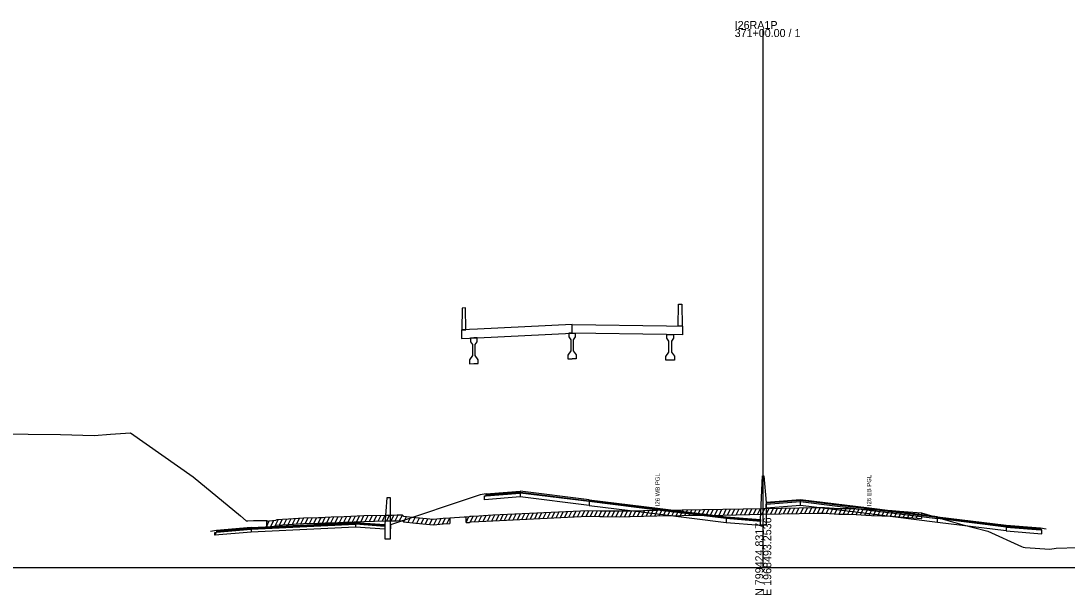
# Model space of a CAD drawing. Extents: x 1017 to 19997, y -1947 to 50737.
# Drawn here: x 14340.3 to 14706.3, y 20990.3 to 21191.2 of the extents above; entities that cross this region are included whole.
import ezdxf

# ---------------------------------------------------------------- set-up
doc = ezdxf.new("R2010")
doc.units = 0
for name, color, linetype in [('RD_GPK_XS_Cell', 7, 'Continuous'), ('RD_XS_Base', 7, 'Continuous'), ('RD_XS_ExGround', 7, 'Continuous'), ('RD_XS_ExPaveRet', 7, 'Continuous'), ('RD_XS_Greenside', 7, 'Continuous'), ('RD_XS_MedBWall', 7, 'Continuous'), ('RD_XS_Pave', 7, 'Continuous'), ('RD_XS_PaveOvlay', 7, 'Continuous'), ('RD_XS_TX_Notes', 7, 'Continuous')]:
    doc.layers.add(name, color=color, linetype=linetype)

msp = doc.modelspace()

# ---------------------------------------------------------------- linework, layer by layer
at = {"layer": 'RD_GPK_XS_Cell'}
for p, q in [((14600, 21000), (14600, 21188.36)), ((14000, 21000), (14600, 21000)), ((14600, 21000), (15200, 21000))]:
    msp.add_line(p, q, dxfattribs=at)
at = {"layer": 'RD_XS_Base'}
for points in [[(14502.5, 21024.99), (14503, 21025.03), (14515, 21025.98)], [(14502.5, 21023.65), (14502.5, 21024.99)], [(14515, 21024.64), (14502.5, 21023.65)], [(14515, 21025.98), (14515, 21024.64)], [(14539.05, 21021.66), (14515, 21024.64)], [(14539.05, 21023), (14539.05, 21021.66)], [(14613, 21021.67), (14613, 21023.01)], [(14539.05, 21021.66), (14563, 21018.7), (14587, 21015.72)], [(14601, 21020.73), (14601, 21022.07)], [(14613, 21021.67), (14601, 21020.73)], [(14660.95, 21015.72), (14637, 21018.7), (14613, 21021.67)], [(14599, 21016.11), (14587, 21017.06)], [(14587, 21017.06), (14587, 21015.72)], [(14587, 21015.72), (14599, 21014.77)], [(14599, 21014.77), (14599, 21016.11)], [(14660.95, 21015.72), (14660.95, 21017.06)], [(14685, 21012.74), (14660.95, 21015.72)], [(14408.15, 21011.23), (14408.66, 21012.28), (14420.84, 21013.34)], [(14408.15, 21012.23), (14408.66, 21012.28), (14420.84, 21013.34)], [(14420.84, 21012.34), (14408.15, 21011.23)], [(14408.15, 21011.23), (14408.15, 21012.23)], [(14457.4, 21014.08), (14445.21, 21013.5), (14420.84, 21012.34)], [(14420.84, 21013.34), (14420.84, 21012.34)], [(14457.4, 21015.08), (14457.4, 21014.08)], [(14467.55, 21013.36), (14457.4, 21014.08)], [(14467.55, 21014.37), (14467.55, 21013.37)], [(14469.55, 21014.83), (14469.55, 21013.49)], [(14685, 21014.08), (14685, 21012.74)], [(14697.5, 21013.09), (14697, 21013.13), (14685, 21014.08)], [(14685, 21012.74), (14697.5, 21011.75)], [(14697.5, 21011.75), (14697.5, 21013.09)]]:
    msp.add_lwpolyline(points, dxfattribs=at)
at = {"layer": 'RD_XS_ExGround'}
msp.add_lwpolyline([(14329.73, 21046.79), (14342.81, 21046.57), (14354.12, 21046.45), (14365.88, 21046.2), (14371.62, 21046.65), (14378.62, 21047.04), (14400.52, 21031.63), (14417.09, 21018.07), (14419.07, 21016.32), (14419.64, 21016.33), (14421.64, 21016.35), (14426.27, 21016.4), (14426.57, 21016.18), (14427.05, 21016.24), (14429.54, 21016.54), (14429.76, 21016.8), (14433.88, 21017.02), (14439.1, 21017.32), (14444.38, 21017.47), (14445.79, 21017.5), (14446.69, 21017.54), (14448.84, 21017.63), (14453.33, 21017.82), (14460.24, 21018.1), (14467.68, 21018.25), (14470.17, 21018.31), (14471.89, 21018.34), (14473.65, 21018.38), (14474.19, 21017.97), (14478.45, 21017.46), (14484.58, 21016.9), (14488.02, 21017.21), (14490.35, 21017.34), (14495.31, 21017.68), (14496.03, 21017.72), (14497.26, 21017.75), (14497.44, 21017.94), (14497.78, 21017.95), (14500.47, 21018.03), (14505.36, 21018.33), (14538.62, 21019.89), (14542.86, 21019.84), (14544.24, 21019.78), (14549.85, 21019.73), (14553.42, 21019.84), (14562.76, 21019.98), (14571.65, 21020.15), (14585.88, 21020.32), (14600, 21020.59), (14618.89, 21020.94), (14619.31, 21020.95), (14620.14, 21020.98), (14621.44, 21020.92), (14626.44, 21020.64), (14629.7, 21020.56), (14632.48, 21020.47), (14635.87, 21020.29), (14636.82, 21020.24), (14637.88, 21020.2), (14645.07, 21019.88), (14647.61, 21019.7), (14655.37, 21019.06), (14661.26, 21017.35), (14669.41, 21015.02), (14678.53, 21012.64), (14690.34, 21007.36), (14690.98, 21007.09), (14691.62, 21006.95), (14700.27, 21006.41), (14702.52, 21006.74), (14710.08, 21006.92)], dxfattribs=at)
at = {"layer": 'RD_XS_ExPaveRet'}
for p, q in [((14514.03, 21016.73), (14515.05, 21018.78)), ((14515.53, 21016.8), (14516.55, 21018.85)), ((14517.03, 21016.87), (14518.05, 21018.92)), ((14518.53, 21016.94), (14519.55, 21018.99)), ((14520.03, 21017.01), (14521.05, 21019.06)), ((14521.53, 21017.08), (14522.55, 21019.13)), ((14523.03, 21017.15), (14524.05, 21019.2)), ((14524.53, 21017.22), (14525.55, 21019.27)), ((14526.03, 21017.3), (14527.05, 21019.34)), ((14527.53, 21017.37), (14528.55, 21019.41)), ((14529.03, 21017.44), (14530.05, 21019.48)), ((14530.53, 21017.51), (14531.55, 21019.55)), ((14532.03, 21017.58), (14533.05, 21019.62)), ((14533.53, 21017.65), (14534.55, 21019.7)), ((14535.03, 21017.72), (14536.05, 21019.77)), ((14536.53, 21017.79), (14537.55, 21019.84)), ((14538.03, 21017.86), (14539.04, 21019.88)), ((14539.53, 21017.88), (14540.52, 21019.86)), ((14541.03, 21017.86), (14542.02, 21019.85)), ((14542.53, 21017.84), (14543.51, 21019.81)), ((14544.03, 21017.79), (14545.02, 21019.77)), ((14545.53, 21017.77), (14546.52, 21019.76)), ((14547.03, 21017.76), (14548.02, 21019.75)), ((14548.53, 21017.75), (14549.52, 21019.74)), ((14550.03, 21017.74), (14551.04, 21019.77)), ((14551.53, 21017.79), (14552.54, 21019.82)), ((14553.03, 21017.83), (14554.04, 21019.85)), ((14554.53, 21017.86), (14555.53, 21019.88)), ((14556.03, 21017.88), (14557.03, 21019.9)), ((14557.53, 21017.9), (14558.53, 21019.92)), ((14559.03, 21017.93), (14560.03, 21019.94)), ((14560.53, 21017.95), (14561.53, 21019.96)), ((14562.03, 21017.97), (14563.03, 21019.99)), ((14563.53, 21017.99), (14564.54, 21020.01)), ((14565.03, 21018.02), (14566.04, 21020.04)), ((14566.53, 21018.05), (14567.54, 21020.07)), ((14568.03, 21018.08), (14569.04, 21020.1)), ((14569.53, 21018.11), (14570.54, 21020.13)), ((14571.03, 21018.14), (14572.03, 21020.16)), ((14572.53, 21018.16), (14573.53, 21020.18)), ((14574.03, 21018.18), (14575.03, 21020.19)), ((14575.53, 21018.2), (14576.53, 21020.21)), ((14577.03, 21018.22), (14578.03, 21020.23)), ((14578.53, 21018.23), (14579.53, 21020.25)), ((14580.03, 21018.25), (14581.03, 21020.26)), ((14581.53, 21018.27), (14582.53, 21020.28)), ((14583.03, 21018.29), (14584.03, 21020.3)), ((14584.53, 21018.3), (14585.53, 21020.32)), ((14586.03, 21018.32), (14587.03, 21020.34)), ((14587.53, 21018.35), (14588.53, 21020.37)), ((14589.03, 21018.38), (14590.03, 21020.4)), ((14590.53, 21018.41), (14591.53, 21020.43)), ((14592.03, 21018.44), (14593.03, 21020.45)), ((14593.53, 21018.46), (14594.53, 21020.48)), ((14595.03, 21018.49), (14596.03, 21020.51)), ((14596.53, 21018.52), (14597.53, 21020.54)), ((14598.03, 21018.55), (14599.03, 21020.57)), ((14599.53, 21018.58), (14600.53, 21020.6)), ((14600, 21018.59), (14618.89, 21018.94)), ((14601.03, 21018.6), (14602.03, 21020.62)), ((14602.53, 21018.63), (14603.53, 21020.65)), ((14604.03, 21018.66), (14605.03, 21020.68)), ((14605.53, 21018.69), (14606.53, 21020.71)), ((14607.03, 21018.72), (14608.03, 21020.74)), ((14608.53, 21018.75), (14609.53, 21020.76)), ((14610.03, 21018.77), (14611.03, 21020.79)), ((14611.53, 21018.8), (14612.53, 21020.82)), ((14613.03, 21018.83), (14614.03, 21020.85)), ((14614.53, 21018.86), (14615.53, 21020.88)), ((14616.03, 21018.89), (14617.03, 21020.9)), ((14617.53, 21018.91), (14618.53, 21020.93)), ((14618.89, 21018.94), (14619.31, 21018.95)), ((14619.03, 21018.94), (14620.04, 21020.98)), ((14619.31, 21018.95), (14620.14, 21018.98)), ((14620.14, 21018.98), (14621.44, 21018.92)), ((14620.53, 21018.96), (14621.5, 21020.91)), ((14621.44, 21018.92), (14626.44, 21018.64)), ((14622.03, 21018.88), (14623, 21020.83)), ((14623.53, 21018.8), (14624.5, 21020.75)), ((14625.03, 21018.72), (14626, 21020.67)), ((14626.53, 21018.64), (14627.51, 21020.62)), ((14628.03, 21018.6), (14629.01, 21020.58)), ((14629.53, 21018.57), (14630.51, 21020.53)), ((14631.03, 21018.52), (14632.01, 21020.48)), ((14632.53, 21018.47), (14633.5, 21020.42)), ((14634.03, 21018.39), (14635, 21020.34)), ((14635.53, 21018.31), (14636.5, 21020.26)), ((14637.03, 21018.23), (14638.01, 21020.19)), ((14638.53, 21018.17), (14639.5, 21020.13)), ((14640.03, 21018.11), (14641, 21020.06)), ((14641.53, 21018.04), (14642.5, 21020)), ((14643.03, 21017.97), (14644, 21019.93)), ((14644.53, 21017.91), (14645.5, 21019.85)), ((14646.03, 21017.82), (14646.99, 21019.75)), ((14647.53, 21017.71), (14648.49, 21019.63)), ((14649.03, 21017.59), (14649.99, 21019.51)), ((14650.53, 21017.46), (14651.49, 21019.38)), ((14652.03, 21017.34), (14652.99, 21019.26)), ((14653.53, 21017.22), (14654.49, 21019.14)), ((14655.37, 21019.06), (14655.37, 21017.06)), ((14426.27, 21014.4), (14426.27, 21016.4)), ((14426.27, 21014.4), (14427.2, 21016.26)), ((14427.77, 21014.33), (14428.83, 21016.46)), ((14429.27, 21014.51), (14430.43, 21016.84)), ((14430.77, 21014.86), (14431.8, 21016.91)), ((14432.27, 21014.94), (14433.3, 21016.99)), ((14433.77, 21015.02), (14434.8, 21017.08)), ((14433.88, 21015.02), (14439.1, 21015.32)), ((14435.27, 21015.1), (14436.3, 21017.16)), ((14436.77, 21015.19), (14437.8, 21017.25)), ((14438.27, 21015.27), (14439.3, 21017.33)), ((14439.1, 21015.32), (14444.38, 21015.47)), ((14439.77, 21015.34), (14440.78, 21017.37)), ((14441.27, 21015.38), (14442.28, 21017.41)), ((14442.77, 21015.42), (14443.78, 21017.45)), ((14444.27, 21015.47), (14445.28, 21017.49)), ((14444.38, 21015.47), (14445.79, 21015.5)), ((14445.77, 21015.5), (14446.79, 21017.55)), ((14445.79, 21015.5), (14446.69, 21015.54)), ((14446.69, 21015.54), (14448.84, 21015.63)), ((14447.27, 21015.56), (14448.29, 21017.61)), ((14448.77, 21015.63), (14449.79, 21017.67)), ((14448.84, 21015.63), (14453.33, 21015.82)), ((14450.27, 21015.69), (14451.29, 21017.74)), ((14451.77, 21015.76), (14452.79, 21017.8)), ((14453.27, 21015.82), (14454.29, 21017.86)), ((14453.33, 21015.82), (14460.24, 21016.1)), ((14454.77, 21015.88), (14455.79, 21017.92)), ((14456.27, 21015.94), (14457.29, 21017.98)), ((14457.77, 21016), (14458.79, 21018.04)), ((14459.27, 21016.06), (14460.29, 21018.1)), ((14460.24, 21016.1), (14467.68, 21016.25)), ((14460.77, 21016.11), (14461.78, 21018.13)), ((14462.27, 21016.14), (14463.28, 21018.16)), ((14463.77, 21016.17), (14464.78, 21018.19)), ((14465.27, 21016.2), (14466.28, 21018.22)), ((14466.77, 21016.23), (14467.78, 21018.25)), ((14467.68, 21016.25), (14470.17, 21016.31)), ((14468.27, 21016.27), (14469.28, 21018.29)), ((14469.77, 21016.3), (14470.78, 21018.32)), ((14470.17, 21016.31), (14471.89, 21016.34)), ((14471.27, 21016.33), (14472.28, 21018.35)), ((14471.89, 21016.34), (14473.65, 21016.38)), ((14472.77, 21016.36), (14473.74, 21018.31)), ((14473.65, 21016.38), (14474.19, 21015.97)), ((14474.19, 21015.97), (14478.45, 21015.46)), ((14474.27, 21015.96), (14475.21, 21017.84)), ((14475.77, 21015.78), (14476.71, 21017.67)), ((14477.27, 21015.6), (14478.21, 21017.49)), ((14478.45, 21015.46), (14484.58, 21014.9)), ((14478.77, 21015.43), (14479.73, 21017.34)), ((14480.27, 21015.29), (14481.23, 21017.21)), ((14481.77, 21015.16), (14482.73, 21017.07)), ((14483.27, 21015.02), (14484.23, 21016.93)), ((14484.58, 21014.9), (14488.02, 21015.21)), ((14484.77, 21014.92), (14485.82, 21017.01)), ((14486.27, 21015.05), (14487.32, 21017.14)), ((14487.77, 21015.19), (14488.8, 21017.25)), ((14488.02, 21015.21), (14490.35, 21015.34)), ((14489.27, 21015.28), (14490.3, 21017.34)), ((14490.35, 21017.34), (14490.35, 21015.34)), ((14496.03, 21015.72), (14497.04, 21017.75)), ((14496.03, 21015.72), (14496.03, 21017.72)), ((14496.03, 21015.72), (14497.26, 21015.75)), ((14497.26, 21015.75), (14497.44, 21015.94)), ((14497.44, 21015.94), (14497.78, 21015.95)), ((14497.53, 21015.94), (14498.54, 21017.97)), ((14497.78, 21015.95), (14500.47, 21016.03)), ((14499.03, 21015.99), (14500.04, 21018.02)), ((14500.47, 21016.03), (14505.36, 21016.33)), ((14500.53, 21016.04), (14501.56, 21018.1)), ((14502.03, 21016.13), (14503.06, 21018.19)), ((14503.53, 21016.22), (14504.56, 21018.28)), ((14505.03, 21016.31), (14506.05, 21018.36)), ((14505.36, 21016.33), (14538.62, 21017.89)), ((14506.53, 21016.38), (14507.55, 21018.43)), ((14508.03, 21016.45), (14509.05, 21018.5)), ((14509.53, 21016.52), (14510.55, 21018.57)), ((14511.03, 21016.59), (14512.05, 21018.64)), ((14512.53, 21016.66), (14513.55, 21018.71)), ((14538.62, 21017.89), (14542.86, 21017.84)), ((14542.86, 21017.84), (14544.24, 21017.78)), ((14544.24, 21017.78), (14549.85, 21017.73)), ((14549.85, 21017.73), (14553.42, 21017.84)), ((14553.42, 21017.84), (14562.76, 21017.98)), ((14562.76, 21017.98), (14571.65, 21018.15)), ((14571.65, 21018.15), (14585.88, 21018.32)), ((14585.88, 21018.32), (14600, 21018.59)), ((14626.44, 21018.64), (14629.7, 21018.56)), ((14629.7, 21018.56), (14632.48, 21018.47)), ((14632.48, 21018.47), (14635.87, 21018.29)), ((14635.87, 21018.29), (14636.82, 21018.24)), ((14636.82, 21018.24), (14637.88, 21018.2)), ((14637.88, 21018.2), (14645.07, 21017.88)), ((14645.07, 21017.88), (14647.61, 21017.7)), ((14647.61, 21017.7), (14655.37, 21017.06)), ((14426.27, 21014.4), (14426.57, 21014.18)), ((14426.57, 21014.18), (14427.05, 21014.24)), ((14427.05, 21014.24), (14429.54, 21014.54)), ((14429.54, 21014.54), (14429.76, 21014.8)), ((14429.76, 21014.8), (14433.88, 21015.02))]:
    msp.add_line(p, q, dxfattribs=at)
at = {"layer": 'RD_XS_Greenside'}
for points in [[(14501, 21025.38), (14469.55, 21014.89)], [(14503, 21025.7), (14501, 21025.38)], [(14408.66, 21012.91), (14406.63, 21012.58)], [(14697, 21013.79), (14699, 21013.46)]]:
    msp.add_lwpolyline(points, dxfattribs=at)
at = {"layer": 'RD_XS_MedBWall'}
for points in [[(14599, 21016.77), (14599.75, 21032.06), (14600.25, 21032.06), (14601, 21022.72)], [(14469.55, 21024.34), (14468.3, 21024.34), (14467.55, 21015)], [(14469.55, 21010.04), (14469.55, 21024.34)], [(14601, 21022.72), (14601, 21014.77)], [(14599, 21014.77), (14599, 21016.77)], [(14467.55, 21015), (14467.55, 21010.04)], [(14601, 21014.77), (14599, 21014.77)], [(14467.55, 21010.04), (14469.55, 21010.04)]]:
    msp.add_lwpolyline(points, dxfattribs=at)
at = {"layer": 'RD_XS_Pave'}
for points in [[(14515, 21026.32), (14539.05, 21023.34)], [(14515, 21025.98), (14515, 21026.32)], [(14515, 21025.98), (14503, 21025.03)], [(14503, 21025.03), (14503, 21025.36)], [(14539.05, 21023), (14515, 21025.98)], [(14539.05, 21023.34), (14539.05, 21023)], [(14587, 21017.06), (14563, 21020.04), (14539.05, 21023)], [(14613, 21023.35), (14601, 21022.41)], [(14601, 21022.07), (14613, 21023.01)], [(14613, 21023.01), (14613, 21023.35)], [(14660.95, 21017.4), (14637, 21020.37), (14613, 21023.35)], [(14613, 21023.01), (14637, 21020.04), (14660.95, 21017.06)], [(14601, 21022.41), (14601, 21022.07)], [(14457.4, 21015.4), (14445.21, 21014.82), (14420.84, 21013.66)], [(14457.4, 21015.08), (14457.4, 21015.4)], [(14457.4, 21015.4), (14467.55, 21014.68)], [(14469.55, 21014.83), (14469.55, 21015.17)], [(14587, 21017.4), (14587, 21017.06)], [(14587, 21017.4), (14599, 21016.45)], [(14599, 21016.45), (14599, 21016.11)], [(14660.95, 21017.4), (14685, 21014.42)], [(14660.95, 21017.06), (14660.95, 21017.4)], [(14685, 21014.08), (14660.95, 21017.06)], [(14420.84, 21013.66), (14408.66, 21012.6)], [(14408.66, 21012.28), (14420.84, 21013.34)], [(14408.66, 21012.6), (14408.66, 21012.28)], [(14420.84, 21013.34), (14445.21, 21014.5), (14457.4, 21015.08)], [(14420.84, 21013.66), (14420.84, 21013.34)], [(14467.55, 21014.36), (14457.4, 21015.08)], [(14467.55, 21014.68), (14467.55, 21014.36)], [(14467.55, 21014.68), (14467.55, 21014.37)], [(14685, 21014.42), (14685, 21014.08)], [(14685, 21014.08), (14697, 21013.13)], [(14697, 21013.13), (14697, 21013.46)]]:
    msp.add_lwpolyline(points, dxfattribs=at)
at = {"layer": 'RD_XS_PaveOvlay'}
for points in [[(14570.27, 21084.44), (14570.39, 21092.07), (14571.53, 21092.08), (14571.65, 21084.42)], [(14495.91, 21083.14), (14495.79, 21090.77), (14494.65, 21090.74), (14494.53, 21083.08)], [(14533.09, 21084.97), (14500.04, 21083.35), (14494.42, 21083.07)], [(14533.09, 21081.97), (14533.09, 21084.97)], [(14533.09, 21084.97), (14566.14, 21084.53), (14571.76, 21084.41)], [(14494.42, 21083.07), (14494.42, 21080.07)], [(14494.42, 21080.07), (14500.04, 21080.35), (14533.09, 21081.97)], [(14494.53, 21083.08), (14495.91, 21083.14)], [(14533.09, 21081.97), (14531.94, 21081.91)], [(14531.94, 21081.91), (14531.94, 21080.61)], [(14533.09, 21081.97), (14534.24, 21081.96)], [(14571.76, 21081.41), (14566.14, 21081.53), (14533.09, 21081.97)], [(14534.24, 21081.96), (14534.24, 21080.66)], [(14566.31, 21081.52), (14567.46, 21081.5), (14568.61, 21081.48)], [(14566.31, 21080.16), (14566.31, 21081.52)], [(14568.61, 21081.48), (14568.61, 21080.18)], [(14571.65, 21084.42), (14570.27, 21084.44)], [(14571.76, 21084.41), (14571.76, 21081.41)], [(14499.87, 21080.34), (14498.72, 21080.28), (14497.57, 21080.22)], [(14497.57, 21080.22), (14497.57, 21078.93)], [(14497.57, 21078.93), (14498.26, 21077.94)], [(14498.26, 21077.94), (14498.26, 21074.11)], [(14499.18, 21077.96), (14499.87, 21078.97)], [(14499.18, 21074.12), (14499.18, 21077.96)], [(14499.87, 21078.97), (14499.87, 21080.34)], [(14531.94, 21080.61), (14532.63, 21079.63)], [(14532.63, 21079.63), (14532.63, 21075.79)], [(14534.24, 21080.66), (14533.55, 21079.64)], [(14533.55, 21079.64), (14533.55, 21075.81)], [(14567, 21079.16), (14566.31, 21080.16)], [(14567, 21075.33), (14567, 21079.16)], [(14568.61, 21080.18), (14567.92, 21079.17)], [(14567.92, 21079.17), (14567.92, 21075.34)], [(14498.26, 21074.11), (14497.23, 21072.59)], [(14500.21, 21072.64), (14499.18, 21074.12)], [(14532.63, 21075.79), (14531.6, 21074.27)], [(14531.6, 21074.27), (14531.6, 21072.94)], [(14533.55, 21075.81), (14534.58, 21074.33)], [(14534.58, 21074.33), (14534.58, 21073)], [(14565.97, 21073.82), (14567, 21075.33)], [(14565.97, 21072.49), (14565.97, 21073.82)], [(14567.92, 21075.34), (14568.95, 21073.85)], [(14568.95, 21073.85), (14568.95, 21072.51)], [(14497.23, 21072.59), (14497.23, 21071.25)], [(14497.23, 21071.25), (14498.72, 21071.28), (14500.21, 21071.31)], [(14500.21, 21071.31), (14500.21, 21072.64)], [(14531.6, 21072.94), (14533.09, 21072.97)], [(14534.58, 21073), (14533.09, 21072.97)], [(14568.95, 21072.51), (14567.46, 21072.5), (14565.97, 21072.49)], [(14503, 21025.7), (14515, 21026.66)], [(14515, 21026.32), (14503, 21025.36)], [(14515, 21026.66), (14515, 21026.32)], [(14539.05, 21023.68), (14515, 21026.66)], [(14503, 21025.36), (14503, 21025.7)], [(14539.05, 21023.68), (14563, 21020.71), (14587, 21017.73)], [(14539.05, 21023.34), (14539.05, 21023.68)], [(14587, 21017.4), (14563, 21020.37), (14539.05, 21023.34)], [(14613, 21023.68), (14601, 21022.72)], [(14601, 21022.72), (14601, 21022.41)], [(14613, 21023.35), (14613, 21023.68)], [(14660.95, 21017.74), (14637, 21020.71), (14613, 21023.68)], [(14420.84, 21013.97), (14445.21, 21015.14), (14457.4, 21015.72)], [(14457.4, 21015.72), (14457.4, 21015.4)], [(14457.4, 21015.72), (14467.55, 21015)], [(14469.55, 21015.17), (14469.55, 21015.51)], [(14587, 21017.73), (14587, 21017.4)], [(14587, 21017.73), (14599, 21016.77)], [(14599, 21016.77), (14599, 21016.45)], [(14660.95, 21017.74), (14685, 21014.75)], [(14660.95, 21017.4), (14660.95, 21017.74)], [(14420.84, 21013.97), (14408.66, 21012.91)], [(14408.66, 21012.91), (14408.66, 21012.6)], [(14420.84, 21013.66), (14420.84, 21013.97)], [(14467.55, 21015), (14467.55, 21014.68)], [(14467.55, 21015), (14467.55, 21014.68)], [(14685, 21014.75), (14697, 21013.79)], [(14685, 21014.42), (14685, 21014.75)], [(14697, 21013.46), (14685, 21014.42)], [(14697, 21013.79), (14697, 21013.46)]]:
    msp.add_lwpolyline(points, dxfattribs=at)

# ---------------------------------------------------------------- texts
at = {"layer": 'RD_GPK_XS_Cell'}
for s, p in [('I26RA1P', (14590, 21188.36)), ('371+00.00 / 1', (14590, 21185.56))]:
    msp.add_text(s, height=2.8, dxfattribs=at).set_placement(p)
for s, p in [('N 799424.8317', (14600, 20990)), ('E 1968493.2536', (14602.8, 20990))]:
    msp.add_text(s, height=2.8, rotation=90, dxfattribs=at).set_placement(p)
at = {"layer": 'RD_XS_TX_Notes'}
for s, p in [('I26 WB PGL', (14563.75, 21021.41)), ('I26 EB PGL', (14637.75, 21021.44))]:
    msp.add_text(s, height=1.5, rotation=90, dxfattribs=at).set_placement(p)

doc.saveas('drawing.dxf')
